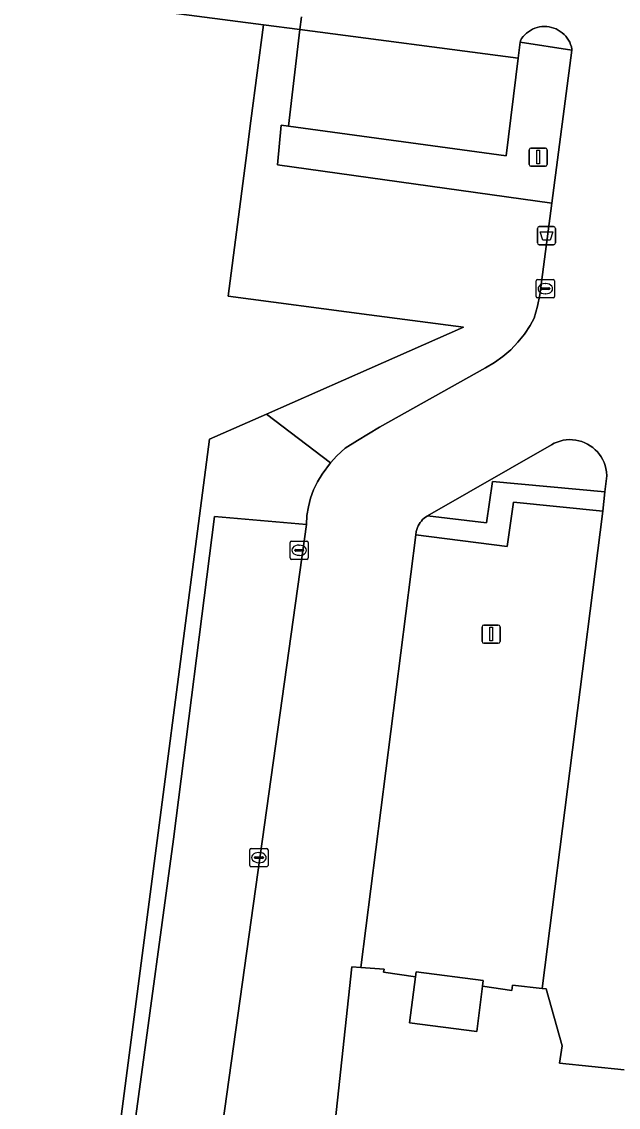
# Model space of a CAD drawing. Extents: x 162184 to 163154, y 385507 to 386516.
# Drawn here: x 162480.9 to 162513.7, y 386358 to 386417.7 of the extents above; entities that cross this region are included whole.
import ezdxf

# ---------------------------------------------------------------- set-up
doc = ezdxf.new("R2010")
doc.units = 0
for name, color, linetype in [('IMGEO_Afvalbak', 7, 'Continuous'), ('IMGEO_Groenvoorziening', 7, 'Continuous'), ('IMGEO_Haag', 7, 'Continuous'), ('IMGEO_Kolk', 7, 'Continuous'), ('IMGEO_Lichtmast', 7, 'Continuous'), ('IMGEO_Pand', 7, 'Continuous'), ('IMGEO_Parkeervlak_open', 7, 'Continuous'), ('IMGEO_Rijbaan_lokaal_open', 7, 'Continuous'), ('IMGEO_Voetpad_open', 7, 'Continuous')]:
    doc.layers.add(name, color=color, linetype=linetype)

msp = doc.modelspace()

# ---------------------------------------------------------------- linework, layer by layer
at = {"layer": 'IMGEO_Afvalbak'}
for p, q in [((162509.255, 386405.506), (162509.255, 386406.306)), ((162509.255, 386406.306), (162509.255, 386405.506)), ((162509.355, 386406.406), (162510.145, 386406.406)), ((162510.145, 386406.406), (162509.355, 386406.406)), ((162510.245, 386406.306), (162510.245, 386405.506)), ((162510.245, 386405.506), (162510.245, 386406.306)), ((162510.145, 386405.406), (162509.355, 386405.406)), ((162509.355, 386405.406), (162510.145, 386405.406))]:
    msp.add_line(p, q, dxfattribs=at)
msp.add_lwpolyline([(162509.398, 386406.12), (162510.102, 386406.12), (162509.953, 386405.65), (162509.547, 386405.65), (162509.398, 386406.12)], dxfattribs=at)
for centre, start, end in [((162509.355, 386406.306), 90, 180), ((162509.355, 386406.306), 90, 180), ((162510.145, 386406.306), 0, 90), ((162510.145, 386406.306), 360, 90), ((162509.355, 386405.506), 180, 270), ((162509.355, 386405.506), 180, 270), ((162510.145, 386405.506), 270, 0), ((162510.145, 386405.506), 270, 0)]:
    msp.add_arc(centre, 0.1, start, end, dxfattribs=at)
at = {"layer": 'IMGEO_Groenvoorziening'}
for points in [[(162508.183, 386400.052), (162508.54, 386400.499), (162508.853, 386400.977), (162509.069, 386401.377), (162509.266, 386402.03), (162509.393, 386402.653), (162510.051, 386407.7), (162494.972, 386409.789), (162495.17, 386411.979), (162495.566, 386411.925), (162496.197, 386417.227), (162494.196, 386417.488), (162493.51, 386412.206), (162493.227, 386410.031), (162492.261, 386402.59), (162500, 386401.564), (162505.186, 386400.877), (162500, 386398.59), (162494.373, 386396.108), (162497.882, 386393.429), (162498.233, 386393.803), (162498.689, 386394.223), (162499.37, 386394.661), (162500.573, 386395.387), (162506.395, 386398.648), (162506.889, 386398.935), (162507.354, 386399.267), (162507.787, 386399.64)], [(162495.566, 386411.925), (162495.17, 386411.979), (162494.972, 386409.789), (162510.051, 386407.7), (162511.145, 386416.1), (162508.305, 386416.53), (162508.199, 386415.662), (162507.541, 386410.286)], [(162503.221, 386390.512), (162506.459, 386390.125), (162506.792, 386392.394), (162512.964, 386391.832), (162513.06, 386392.704), (162513.047, 386392.936), (162513.018, 386393.107), (162512.975, 386393.275), (162512.917, 386393.438), (162512.846, 386393.596), (162512.761, 386393.747), (162512.664, 386393.891), (162512.554, 386394.025), (162512.433, 386394.149), (162512.302, 386394.263), (162512.162, 386394.365), (162512.014, 386394.454), (162511.858, 386394.531), (162511.697, 386394.593), (162511.53, 386394.642), (162511.36, 386394.676), (162511.188, 386394.695), (162511.015, 386394.7), (162510.842, 386394.689), (162510.67, 386394.664), (162510.502, 386394.624), (162510.337, 386394.569), (162510.178, 386394.501), (162510.025, 386394.419)], [(162512.846, 386390.763), (162512.964, 386391.832), (162506.792, 386392.394), (162506.459, 386390.125), (162503.221, 386390.512), (162503.201, 386390.5), (162503.111, 386390.443), (162503.026, 386390.379), (162502.947, 386390.307), (162502.874, 386390.229), (162502.808, 386390.145), (162502.75, 386390.056), (162502.699, 386389.962), (162502.657, 386389.865), (162502.623, 386389.763), (162502.598, 386389.66), (162502.576, 386389.47), (162507.595, 386388.833), (162507.946, 386391.261)]]:
    msp.add_lwpolyline(points, close=True, dxfattribs=at)
at = {"layer": 'IMGEO_Haag'}
for points in [[(162495.566, 386411.925), (162495.17, 386411.979), (162494.972, 386409.789), (162510.051, 386407.7), (162511.145, 386416.1), (162508.305, 386416.53), (162508.199, 386415.662), (162507.541, 386410.286)], [(162512.964, 386391.832), (162506.792, 386392.394), (162506.459, 386390.125), (162503.221, 386390.512), (162503.201, 386390.5), (162503.111, 386390.443), (162503.026, 386390.379), (162502.947, 386390.307), (162502.874, 386390.229), (162502.808, 386390.145), (162502.75, 386390.056), (162502.699, 386389.962), (162502.657, 386389.865), (162502.623, 386389.763), (162502.598, 386389.66), (162502.576, 386389.47), (162507.595, 386388.833), (162507.946, 386391.261), (162512.846, 386390.763)]]:
    msp.add_lwpolyline(points, close=True, dxfattribs=at)
at = {"layer": 'IMGEO_Kolk'}
for p, q in [((162509.189, 386402.566), (162509.189, 386403.418)), ((162509.264, 386403.492), (162510.116, 386403.492)), ((162509.448, 386402.986), (162509.448, 386402.998)), ((162509.886, 386402.949), (162509.488, 386402.949)), ((162509.491, 386403.035), (162509.889, 386403.035)), ((162509.677, 386403.272), (162509.702, 386403.272)), ((162509.932, 386402.998), (162509.932, 386402.986)), ((162510.19, 386403.418), (162510.19, 386402.566)), ((162510.116, 386402.492), (162509.264, 386402.492)), ((162509.7, 386402.712), (162509.675, 386402.712)), ((162495.66, 386388.198), (162495.66, 386389.05)), ((162495.735, 386389.124), (162496.587, 386389.124)), ((162495.919, 386388.618), (162495.919, 386388.63)), ((162495.962, 386388.667), (162496.36, 386388.667)), ((162496.148, 386388.904), (162496.173, 386388.904)), ((162496.403, 386388.63), (162496.403, 386388.618)), ((162496.661, 386389.05), (162496.661, 386388.198)), ((162496.587, 386388.124), (162495.735, 386388.124)), ((162496.357, 386388.581), (162495.959, 386388.581)), ((162496.171, 386388.344), (162496.146, 386388.344)), ((162493.448, 386371.312), (162493.448, 386372.164)), ((162493.523, 386372.238), (162494.375, 386372.238)), ((162493.936, 386372.018), (162493.961, 386372.018)), ((162494.449, 386372.164), (162494.449, 386371.312)), ((162493.707, 386371.732), (162493.707, 386371.744)), ((162494.145, 386371.695), (162493.747, 386371.695)), ((162493.75, 386371.781), (162494.148, 386371.781)), ((162493.959, 386371.458), (162493.934, 386371.458)), ((162494.191, 386371.744), (162494.191, 386371.732)), ((162494.375, 386371.238), (162493.523, 386371.238))]:
    msp.add_line(p, q, dxfattribs=at)
for points in [[(162509.189, 386402.566), (162509.189, 386403.418)], [(162509.264, 386403.492), (162510.116, 386403.492)], [(162510.19, 386403.418), (162510.19, 386402.566)], [(162510.116, 386402.492), (162509.264, 386402.492)], [(162495.66, 386388.198), (162495.66, 386389.05)], [(162495.735, 386389.124), (162496.587, 386389.124)], [(162496.661, 386389.05), (162496.661, 386388.198)], [(162496.587, 386388.124), (162495.735, 386388.124)], [(162493.448, 386371.312), (162493.448, 386372.164)], [(162493.523, 386372.238), (162494.375, 386372.238)], [(162494.449, 386372.164), (162494.449, 386371.312)], [(162494.375, 386371.238), (162493.523, 386371.238)]]:
    msp.add_lwpolyline(points, dxfattribs=at)
for centre, radius, start, end in [((162509.266, 386403.416), 0.0765, 91.55205, 178.44795), ((162509.266, 386403.416), 0.0765, 91.55205, 178.44795), ((162509.488, 386402.995), 0.0403, 85.87752, 175.75265), ((162509.485, 386402.985), 0.0366, 178.93798, 274.71019), ((162509.889, 386402.992), 0.043, 264.86636, 352.45326), ((162509.893, 386402.997), 0.0386, 1.73085, 96.63898), ((162510.114, 386403.416), 0.0765, 1.55205, 88.44795), ((162510.114, 386403.416), 0.0765, 1.55205, 88.44795), ((162509.266, 386402.568), 0.0765, 181.55205, 268.44795), ((162509.266, 386402.568), 0.0765, 181.55205, 268.44795), ((162510.114, 386402.568), 0.0765, 271.55205, 358.44795), ((162510.114, 386402.568), 0.0765, 271.55205, 358.44795), ((162495.737, 386389.048), 0.0765, 91.55205, 178.44795), ((162495.737, 386389.048), 0.0765, 91.55205, 178.44795), ((162495.959, 386388.627), 0.0403, 85.87752, 175.75265), ((162495.956, 386388.617), 0.0366, 178.93798, 274.71019), ((162496.36, 386388.624), 0.043, 264.86636, 352.45326), ((162496.364, 386388.629), 0.0386, 1.73085, 96.63898), ((162496.585, 386389.048), 0.0765, 1.55205, 88.44795), ((162496.585, 386389.048), 0.0765, 1.55205, 88.44795), ((162495.737, 386388.2), 0.0765, 181.55205, 268.44795), ((162495.737, 386388.2), 0.0765, 181.55205, 268.44795), ((162496.585, 386388.2), 0.0765, 271.55205, 358.44795), ((162496.585, 386388.2), 0.0765, 271.55205, 358.44795), ((162493.525, 386372.162), 0.0765, 91.55205, 178.44795), ((162493.525, 386372.162), 0.0765, 91.55205, 178.44795), ((162494.373, 386372.162), 0.0765, 1.55205, 88.44795), ((162494.373, 386372.162), 0.0765, 1.55205, 88.44795), ((162493.525, 386371.314), 0.0765, 181.55205, 268.44795), ((162493.525, 386371.314), 0.0765, 181.55205, 268.44795), ((162493.747, 386371.741), 0.0403, 85.87752, 175.75265), ((162493.744, 386371.731), 0.0366, 178.93798, 274.71019), ((162494.148, 386371.738), 0.043, 264.86636, 352.45326), ((162494.152, 386371.743), 0.0386, 1.73085, 96.63898), ((162494.373, 386371.314), 0.0765, 271.55205, 358.44795), ((162494.373, 386371.314), 0.0765, 271.55205, 358.44795)]:
    msp.add_arc(centre, radius, start, end, dxfattribs=at)
for centre, major_axis, ratio, start_param, end_param in [((162509.676, 386402.992), (-0.387, 0.002), 0.722429, 4.712389, 7.853982), ((162509.701, 386402.992), (-0.39, 0.002), 0.717154, 1.570796, 4.712389), ((162496.147, 386388.624), (-0.387, 0.002), 0.722429, 4.712389, 7.853982), ((162496.172, 386388.624), (-0.39, 0.002), 0.717154, 1.570796, 4.712389), ((162493.935, 386371.738), (-0.387, 0.002), 0.722429, 4.712389, 7.853982), ((162493.96, 386371.738), (-0.39, 0.002), 0.717154, 1.570796, 4.712389)]:
    msp.add_ellipse(centre, major_axis=major_axis, ratio=ratio, start_param=start_param, end_param=end_param, dxfattribs=at)
at = {"layer": 'IMGEO_Lichtmast'}
for p, q in [((162508.9, 386410.721), (162509.69, 386410.721)), ((162509.69, 386410.721), (162508.9, 386410.721)), ((162508.8, 386409.821), (162508.8, 386410.621)), ((162508.8, 386410.621), (162508.8, 386409.821)), ((162509.79, 386410.621), (162509.79, 386409.821)), ((162509.79, 386409.821), (162509.79, 386410.621)), ((162509.69, 386409.721), (162508.9, 386409.721)), ((162508.9, 386409.721), (162509.69, 386409.721)), ((162506.312, 386384.516), (162507.102, 386384.516)), ((162507.102, 386384.516), (162506.312, 386384.516)), ((162506.212, 386383.616), (162506.212, 386384.416)), ((162506.212, 386384.416), (162506.212, 386383.616)), ((162507.202, 386384.416), (162507.202, 386383.616)), ((162507.202, 386383.616), (162507.202, 386384.416)), ((162507.102, 386383.516), (162506.312, 386383.516)), ((162506.312, 386383.516), (162507.102, 386383.516))]:
    msp.add_line(p, q, dxfattribs=at)
for points in [[(162509.22, 386410.596), (162509.37, 386410.596), (162509.37, 386409.846), (162509.22, 386409.846), (162509.22, 386410.596)], [(162506.632, 386384.391), (162506.782, 386384.391), (162506.782, 386383.641), (162506.632, 386383.641), (162506.632, 386384.391)]]:
    msp.add_lwpolyline(points, dxfattribs=at)
for centre, start, end in [((162508.9, 386410.621), 90, 180), ((162508.9, 386410.621), 90, 180), ((162509.69, 386410.621), 0, 90), ((162509.69, 386410.621), 360, 90), ((162508.9, 386409.821), 180, 270), ((162508.9, 386409.821), 180, 270), ((162509.69, 386409.821), 270, 0), ((162509.69, 386409.821), 270, 0), ((162506.312, 386384.416), 90, 180), ((162506.312, 386384.416), 90, 180), ((162507.102, 386384.416), 0, 90), ((162507.102, 386384.416), 360, 90), ((162506.312, 386383.616), 180, 270), ((162506.312, 386383.616), 180, 270), ((162507.102, 386383.616), 270, 0), ((162507.102, 386383.616), 270, 0)]:
    msp.add_arc(centre, 0.1, start, end, dxfattribs=at)
at = {"layer": 'IMGEO_Pand'}
for points in [[(162500, 386398.59), (162505.186, 386400.877), (162500, 386401.564), (162492.261, 386402.59), (162493.227, 386410.031), (162493.51, 386412.206), (162494.196, 386417.488), (162441.174, 386424.4), (162448.635, 386407.587), (162450.64, 386407.373), (162446.714, 386376.386), (162459.91, 386382.166), (162460.442, 386380.965), (162482.838, 386330.421), (162491.232, 386394.723), (162494.373, 386396.108)], [(162506.233, 386364.667), (162506.275, 386364.992), (162502.587, 386365.463), (162502.553, 386365.195), (162502.232, 386362.658), (162505.917, 386362.192)]]:
    msp.add_lwpolyline(points, close=True, dxfattribs=at)
at = {"layer": 'IMGEO_Parkeervlak_open'}
for points in [[(162508.199, 386415.662), (162496.197, 386417.227), (162495.566, 386411.925), (162507.541, 386410.286)], [(162512.846, 386390.763), (162507.946, 386391.261), (162507.595, 386388.833), (162502.576, 386389.47), (162499.554, 386365.701), (162500.823, 386365.606), (162500.802, 386365.446), (162502.553, 386365.195), (162502.587, 386365.463), (162506.275, 386364.992), (162506.233, 386364.667), (162507.846, 386364.436), (162507.877, 386364.727), (162509.508, 386364.554)], [(162496.554, 386390.038), (162491.507, 386390.482), (162489.247, 386372.753), (162483.473, 386330.344), (162482.88, 386325.546), (162487.44, 386324.827)]]:
    msp.add_lwpolyline(points, close=True, dxfattribs=at)
at = {"layer": 'IMGEO_Rijbaan_lokaal_open'}
for points in [[(162496.28, 386417.925), (162496.197, 386417.227), (162508.199, 386415.662), (162508.305, 386416.53), (162508.316, 386416.618), (162508.386, 386416.732), (162508.466, 386416.839), (162508.555, 386416.938), (162508.653, 386417.03), (162508.757, 386417.112), (162508.869, 386417.185), (162508.987, 386417.248), (162509.11, 386417.301), (162509.237, 386417.342), (162509.367, 386417.373), (162509.499, 386417.392), (162509.632, 386417.399), (162509.766, 386417.395), (162509.898, 386417.379), (162510.029, 386417.351), (162510.157, 386417.312), (162510.281, 386417.263), (162510.4, 386417.202), (162510.513, 386417.131), (162510.62, 386417.051), (162510.719, 386416.962), (162510.81, 386416.864), (162510.892, 386416.759), (162510.965, 386416.647), (162511.028, 386416.529), (162511.08, 386416.406), (162511.121, 386416.279), (162511.151, 386416.149), (162511.145, 386416.1), (162510.051, 386407.7), (162509.393, 386402.653), (162509.266, 386402.03), (162509.069, 386401.377), (162508.853, 386400.977), (162508.54, 386400.499), (162508.183, 386400.052), (162507.787, 386399.64), (162507.354, 386399.267), (162506.889, 386398.935), (162506.395, 386398.648), (162500.573, 386395.387), (162499.37, 386394.661), (162498.689, 386394.223), (162498.233, 386393.803), (162497.882, 386393.429), (162497.415, 386392.804), (162497.166, 386392.384), (162496.956, 386391.941), (162496.789, 386391.482), (162496.666, 386391.008), (162496.587, 386390.526), (162496.554, 386390.038), (162487.44, 386324.827)], [(162497.709, 386353.307), (162499.047, 386365.739), (162499.554, 386365.701), (162502.576, 386389.47), (162502.598, 386389.66), (162502.623, 386389.763), (162502.657, 386389.865), (162502.699, 386389.962), (162502.75, 386390.056), (162502.808, 386390.145), (162502.874, 386390.229), (162502.947, 386390.307), (162503.026, 386390.379), (162503.111, 386390.443), (162503.201, 386390.5), (162503.221, 386390.512), (162510.025, 386394.419), (162510.178, 386394.501), (162510.337, 386394.569), (162510.502, 386394.624), (162510.67, 386394.664), (162510.842, 386394.689), (162511.015, 386394.7), (162511.188, 386394.695), (162511.36, 386394.676), (162511.53, 386394.642), (162511.697, 386394.593), (162511.858, 386394.531), (162512.014, 386394.454), (162512.162, 386394.365), (162512.302, 386394.263), (162512.433, 386394.149), (162512.554, 386394.025), (162512.664, 386393.891), (162512.761, 386393.747), (162512.846, 386393.596), (162512.917, 386393.438), (162512.975, 386393.275), (162513.018, 386393.107), (162513.047, 386392.936), (162513.06, 386392.704), (162512.964, 386391.832), (162512.846, 386390.763), (162509.508, 386364.554), (162509.738, 386364.53), (162510.606, 386361.402), (162510.466, 386360.448), (162514.027, 386360.085)]]:
    msp.add_lwpolyline(points, dxfattribs=at)
at = {"layer": 'IMGEO_Voetpad_open'}
for points in [[(162460.442, 386380.965), (162459.91, 386382.166), (162446.714, 386376.386), (162450.64, 386407.373), (162448.635, 386407.587), (162441.174, 386424.4), (162494.196, 386417.488), (162496.197, 386417.227), (162496.28, 386417.925)], [(162514.027, 386360.085), (162510.466, 386360.448), (162510.606, 386361.402), (162509.738, 386364.53), (162509.508, 386364.554), (162507.877, 386364.727), (162507.846, 386364.436), (162506.233, 386364.667), (162505.917, 386362.192), (162502.232, 386362.658), (162502.553, 386365.195), (162500.802, 386365.446), (162500.823, 386365.606), (162499.554, 386365.701), (162499.047, 386365.739), (162497.709, 386353.307)]]:
    msp.add_lwpolyline(points, dxfattribs=at)
for points in [[(162508.305, 386416.53), (162511.145, 386416.1), (162511.151, 386416.149), (162511.121, 386416.279), (162511.08, 386416.406), (162511.028, 386416.529), (162510.965, 386416.647), (162510.892, 386416.759), (162510.81, 386416.864), (162510.719, 386416.962), (162510.62, 386417.051), (162510.513, 386417.131), (162510.4, 386417.202), (162510.281, 386417.263), (162510.157, 386417.312), (162510.029, 386417.351), (162509.898, 386417.379), (162509.766, 386417.395), (162509.632, 386417.399), (162509.499, 386417.392), (162509.367, 386417.373), (162509.237, 386417.342), (162509.11, 386417.301), (162508.987, 386417.248), (162508.869, 386417.185), (162508.757, 386417.112), (162508.653, 386417.03), (162508.555, 386416.938), (162508.466, 386416.839), (162508.386, 386416.732), (162508.316, 386416.618)], [(162497.882, 386393.429), (162494.373, 386396.108), (162491.232, 386394.723), (162482.838, 386330.421), (162483.473, 386330.344), (162489.247, 386372.753), (162491.507, 386390.482), (162496.554, 386390.038), (162496.587, 386390.526), (162496.666, 386391.008), (162496.789, 386391.482), (162496.956, 386391.941), (162497.166, 386392.384), (162497.415, 386392.804)]]:
    msp.add_lwpolyline(points, close=True, dxfattribs=at)

doc.saveas('drawing.dxf')
